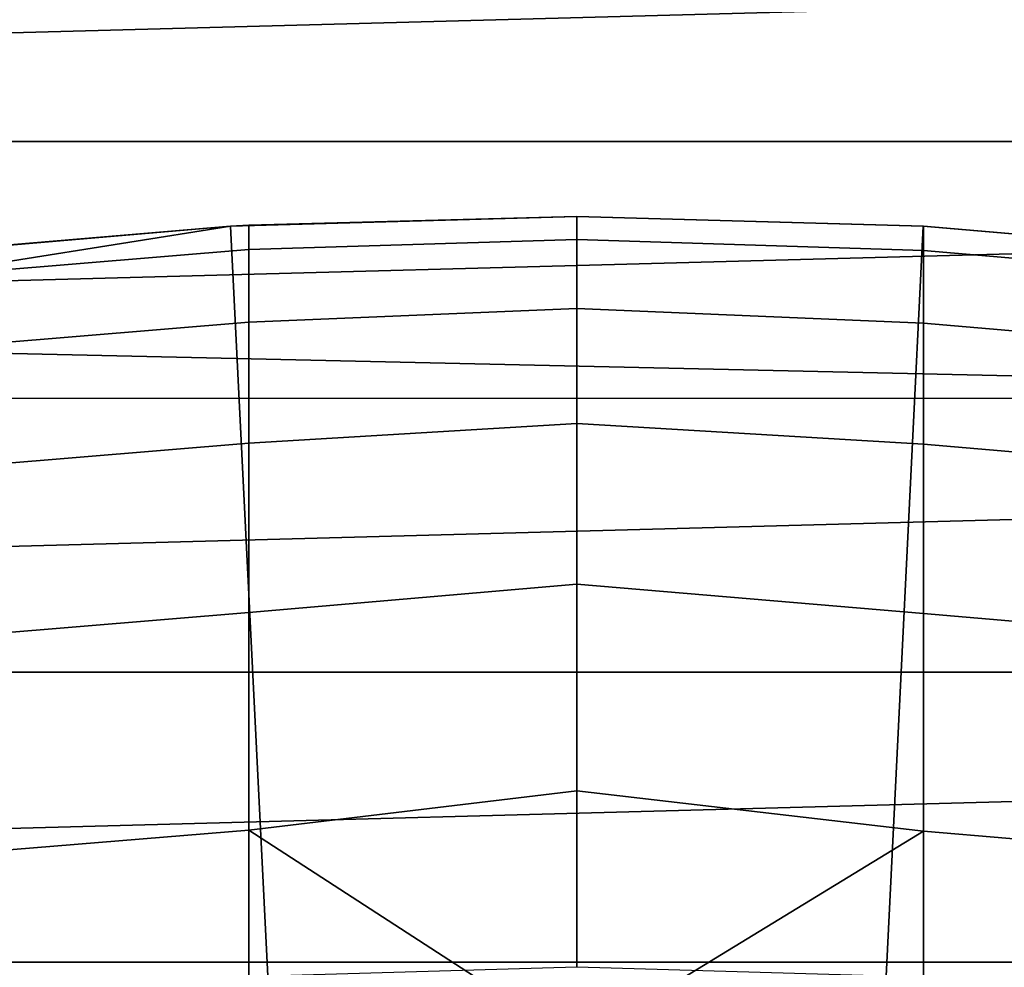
# Model space of a CAD drawing. Header units: metres. Extents: x -28 to 70, y -218 to 28.
# Tile 359 of 463: x -0.96 to 0.74, y 9.2 to 10.84. Entities that reach past the tile are written whole.
import ezdxf

# ---------------------------------------------------------------- set-up
doc = ezdxf.new("R2010")
doc.units = ezdxf.units.M
doc.layers.add('solid_10_261_432_XXX', color=7, linetype='CONTINUOUS')

msp = doc.modelspace()

# ---------------------------------------------------------------- linework, layer by layer
at = {"layer": 'solid_10_261_432_XXX'}
for points in [[(-24.216385, 13.031374, -5), (24.776649, 11.93179, -5), (25.28702, 10.80817, -5), (-24.776649, 11.93179, -5)], [(-24.776649, 11.93179, -5), (25.28702, 10.80817, -5), (25.74646, 9.662806, -5), (-25.28702, 10.80817, -5)], [(7.411434, 11.043578, 235.5), (-7.411349, 11.043635, 235.5), (-7.993793, 10.629641, 235.5)], [(7.993875, 10.62958, 235.5), (7.411434, 11.043578, 235.5), (-7.993793, 10.629641, 235.5)], [(-25.28702, 10.80817, -5), (25.74646, 9.662806, -5), (26.154049, 8.497979, -5), (-25.74646, 9.662806, -5)], [(7.993875, 10.62958, 235.5), (-7.993793, 10.629641, 235.5), (-8.553132, 10.184985, 235.5)], [(8.553211, 10.184919, 235.5), (7.993875, 10.62958, 235.5), (-8.553132, 10.184985, 235.5)], [(0, 9.2, 235.800003), (-0.534895, 9.184435, 235.800003), (-0.59939, 10.482876, 235.800003), (0, 10.5, 235.800003)], [(-0.567694, 10.484642, 385.799988), (0, 10.5, 385.799988), (0, 10.5, 235.800003), (-0.59939, 10.482876, 235.800003)], [(0, 10.460168, 388.766693), (0, 10.5, 385.799988), (-0.567694, 10.484642, 385.799988), (-0.567694, 10.442692, 388.84433)], [(0.534895, 9.184435, 235.800003), (0, 9.2, 235.800003), (0, 10.5, 235.800003), (0.59939, 10.482876, 235.800003)], [(0, 10.5, 385.799988), (0.599433, 10.482876, 385.799988), (0.59939, 10.482876, 235.800003), (0, 10.5, 235.800003)], [(0.599433, 10.440926, 388.844269), (0.599433, 10.482876, 385.799988), (0, 10.5, 385.799988), (0, 10.460168, 388.766693)], [(-0.534895, 9.184435, 235.800003), (-1.068092, 9.137789, 235.800003), (-1.196975, 10.43155, 235.800003), (-0.59939, 10.482876, 235.800003)], [(-1.16592, 10.435067, 385.799988), (-0.599433, 10.482876, 385.799988), (-0.59939, 10.482876, 235.800003), (-1.196975, 10.43155, 235.800003)], [(-0.567694, 10.442692, 388.84433), (-0.567694, 10.484642, 385.799988), (-0.599433, 10.482876, 385.799988), (-1.16592, 10.393136, 388.842957)], [(-1.16592, 10.393136, 388.842957), (-0.599433, 10.482876, 385.799988), (-1.16592, 10.435067, 385.799988)], [(-0.599433, 10.482876, 385.799988), (-0.567694, 10.484642, 385.799988), (-0.59939, 10.482876, 235.800003)], [(0.534895, 9.184435, 235.800003), (0.59939, 10.482876, 235.800003), (1.196975, 10.43155, 235.800003), (1.068092, 9.137789, 235.800003)], [(1.197506, 10.43149, 385.799988), (1.196975, 10.43155, 235.800003), (0.59939, 10.482876, 235.800003), (0.599433, 10.482876, 385.799988)], [(1.197506, 10.38956, 388.842865), (1.197506, 10.43149, 385.799988), (0.599433, 10.482876, 385.799988), (0.599433, 10.440926, 388.844269)], [(-0.567694, 10.316874, 391.886353), (0, 10.3407, 391.731262), (0, 10.460168, 388.766693), (-0.567694, 10.442692, 388.84433)], [(0, 10.460168, 388.766693), (0, 10.3407, 391.731262), (0.599433, 10.315109, 391.886261), (0.599433, 10.440926, 388.844269)], [(-1.16592, 10.393136, 388.842957), (-1.16592, 10.267373, 391.883606), (-0.567694, 10.316874, 391.886353), (-0.567694, 10.442692, 388.84433)], [(0.599433, 10.440926, 388.844269), (0.599433, 10.315109, 391.886261), (1.197506, 10.263802, 391.883423), (1.197506, 10.38956, 388.842865)], [(-0.567694, 10.107281, 394.923737), (0, 10.141683, 394.691559), (0, 10.3407, 391.731262), (-0.567694, 10.316874, 391.886353)], [(0, 10.3407, 391.731262), (0, 10.141683, 394.691559), (0.599433, 10.10552, 394.923615), (0.599433, 10.315109, 391.886261)], [(-1.16592, 10.267373, 391.883606), (-1.16592, 10.057876, 394.919647), (-0.567694, 10.107281, 394.923737), (-0.567694, 10.316874, 391.886353)], [(0.599433, 10.315109, 391.886261), (0.599433, 10.10552, 394.923615), (1.197506, 10.05431, 394.919373), (1.197506, 10.263802, 391.883423)], [(8.553211, 10.184919, 235.5), (-8.553132, 10.184985, 235.5), (-9.087808, 9.710908, 235.5)], [(9.087883, 9.710837, 235.5), (8.553211, 10.184919, 235.5), (-9.087808, 9.710908, 235.5)], [(-0.567694, 9.814075, 397.954224), (0, 9.863259, 397.645447), (0, 10.141683, 394.691559), (-0.567694, 10.107281, 394.923737)], [(0, 10.141683, 394.691559), (0, 9.863259, 397.645447), (0.599433, 9.81232, 397.95401), (0.599433, 10.10552, 394.923615)], [(-1.16592, 10.057876, 394.919647), (-1.16592, 9.764801, 397.948761), (-0.567694, 9.814075, 397.954224), (-0.567694, 10.107281, 394.923737)], [(0.599433, 10.10552, 394.923615), (0.599433, 9.81232, 397.95401), (1.197506, 9.761246, 397.948364), (1.197506, 10.05431, 394.919373)], [(-0.567694, 9.437478, 400.975464), (0, 9.50563, 400.590759), (0, 9.863259, 397.645447), (-0.567694, 9.814075, 397.954224)], [(0, 9.863259, 397.645447), (0, 9.50563, 400.590759), (0.599433, 9.435728, 400.97522), (0.599433, 9.81232, 397.95401)], [(-1.16592, 9.764801, 397.948761), (-1.16592, 9.388373, 400.968658), (-0.567694, 9.437478, 400.975464), (-0.567694, 9.814075, 397.954224)], [(0.599433, 9.81232, 397.95401), (0.599433, 9.435728, 400.97522), (1.197506, 9.38483, 400.96817), (1.197506, 9.761246, 397.948364)], [(9.087883, 9.710837, 235.5), (-9.087808, 9.710908, 235.5), (-9.596246, 9.208803, 235.5)], [(9.596316, 9.20873, 235.5), (9.087883, 9.710837, 235.5), (-9.596246, 9.208803, 235.5)], [(-25.74646, 9.662806, -5), (26.154049, 8.497979, -5), (26.508976, 7.316027, -5), (-26.154049, 8.497979, -5)], [(-0.567694, 9.437478, 400.975464), (0, 9.069054, 403.525452), (0.599433, 9.435728, 400.97522), (0, 9.50563, 400.590759)], [(-1.16592, 9.388373, 400.968658), (-1.16592, 8.928877, 403.97702), (-0.567694, 8.977776, 403.985168), (-0.567694, 9.437478, 400.975464)], [(-0.567694, 9.437478, 400.975464), (-0.567694, 8.977776, 403.985168), (0, 9.069054, 403.525452)], [(0, 9.069054, 403.525452), (0.599433, 8.976033, 403.984894), (0.599433, 9.435728, 400.97522)], [(0.599433, 9.435728, 400.97522), (0.599433, 8.976033, 403.984894), (1.197506, 8.925348, 403.97644), (1.197506, 9.38483, 400.96817)], [(9.596316, 9.20873, 235.5), (-9.596246, 9.208803, 235.5), (-10.076961, 8.680141, 235.5)], [(10.077027, 8.680064, 235.5), (9.596316, 9.20873, 235.5), (-10.076961, 8.680141, 235.5)]]:
    msp.add_3dface(points, dxfattribs=at)

doc.saveas('drawing.dxf')
